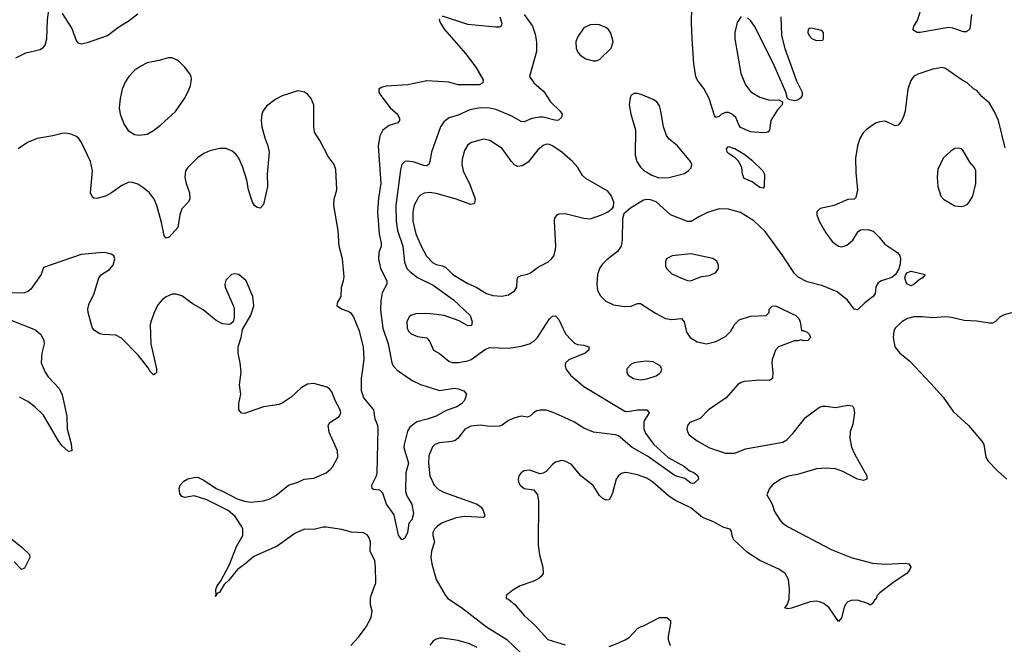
# Model space of a CAD drawing. Header units: inches. Extents: x 1449094 to 1618372, y 389908 to 534307.
# Tile 424 of 494: x 1565459 to 1571725, y 500319 to 504292. Entities that reach past the tile are written whole.
import ezdxf

# ---------------------------------------------------------------- set-up
doc = ezdxf.new("R2010")
doc.units = ezdxf.units.IN
doc.header["$MEASUREMENT"] = 0
doc.layers.add('B5560', color=7, linetype='Continuous')
doc.layers.add('B5570', color=7, linetype='Continuous')

msp = doc.modelspace()

# ---------------------------------------------------------------- linework, layer by layer
at = {"layer": 'B5560', "color": 5}
for points, elevation in [([(1570000, 503684), (1569993.1, 503690), (1569970, 503701), (1569950, 503702.2), (1569924.4, 503690), (1569910, 503675.6), (1569890, 503669.5), (1569881.7, 503681.7), (1569846, 503790), (1569813.4, 503853.4), (1569769.9, 503909.9), (1569762.5, 503930), (1569749, 504010), (1569737.7, 504170), (1569733.5, 504270), (1569737.2, 504370)], 540), ([(1565434, 504050), (1565498.3, 504081.7), (1565590, 504102.3), (1565610, 504115.8), (1565620.4, 504130), (1565632.5, 504170), (1565636.2, 504290), (1565645.1, 504354.9)], 520), ([(1565730.2, 504330), (1565790, 504235.3), (1565819.2, 504159.2), (1565830, 504145.4), (1565850, 504139), (1565890, 504147.2), (1566018, 504190), (1566090, 504246.9), (1566150, 504282.2), (1566211.8, 504328.2)], 520), ([(1568670, 504323.6), (1568722.4, 504250), (1568740.4, 504200.4), (1568747.7, 504150), (1568748.1, 504090), (1568704, 503930), (1568730.7, 503890), (1568794.7, 503834.7), (1568838, 503770), (1568898.8, 503710), (1568911, 503690), (1568907.3, 503670), (1568888.4, 503651.6), (1568874, 503650), (1568790, 503671.1), (1568770, 503671.8), (1568717.6, 503662.4), (1568670, 503642.2), (1568650, 503643.1), (1568590, 503677), (1568490, 503719.3), (1568450, 503728.5), (1568390, 503730.6), (1568322.7, 503717.3), (1568250, 503684.4), (1568192.1, 503667.9), (1568158.2, 503641.8), (1568138, 503610), (1568079.2, 503450), (1568070.2, 503389.8), (1568062.4, 503370), (1568050, 503362.3), (1568030, 503363.1), (1567970, 503385.6), (1567930, 503392.4), (1567910, 503389.6), (1567892, 503370), (1567883.2, 503336.8), (1567853.1, 503110), (1567855.8, 503010), (1567862.6, 502950), (1567898, 502850), (1567908.2, 502750), (1567923.2, 502710), (1567940.9, 502690), (1567990, 502652), (1568090, 502602.9), (1568220.8, 502510), (1568326, 502410), (1568339.5, 502370), (1568334, 502346), (1568310, 502344.7), (1568255.2, 502375.2), (1568160.9, 502410), (1568056.4, 502423.6), (1567980, 502420), (1567949.1, 502410.9), (1567937.4, 502402.6), (1567922, 502370), (1567924.2, 502330), (1567932.4, 502310), (1567950, 502292.4), (1567990, 502276.5), (1568050, 502267), (1568070, 502243), (1568093.4, 502190), (1568130, 502168.5), (1568190, 502118.9), (1568211.3, 502111.3), (1568251.4, 502111.4), (1568310, 502121.1), (1568331.6, 502130), (1568424, 502196), (1568450, 502206.7), (1568570, 502201.4), (1568650, 502214.3), (1568702.9, 502230), (1568735.8, 502250), (1568754.7, 502270), (1568831.1, 502388.9), (1568850, 502405.5), (1568870, 502407.7), (1568890, 502383.8), (1568933.5, 502293.5), (1568970, 502252.2), (1568990, 502234.4), (1569010, 502225.5), (1569050, 502222), (1569081, 502210), (1569081, 502190), (1569058.8, 502170), (1568953, 502127), (1568933, 502110), (1568930.3, 502090), (1568935.6, 502070), (1568963.6, 502030), (1569050, 501957.6), (1569310, 501802.2), (1569330, 501798.4), (1569390, 501810.8), (1569451, 501810), (1569464.9, 501790), (1569436.3, 501743.7), (1569431.6, 501728.4), (1569431.5, 501690), (1569442.2, 501662.2), (1569492, 501592), (1569586.5, 501506.5), (1569690.4, 501450), (1569721.7, 501421.7), (1569750, 501410.4), (1569774.8, 501390), (1569778, 501370), (1569750, 501342), (1569730, 501344), (1569692.5, 501372.5), (1569629.7, 501390), (1569454.7, 501514.7), (1569356.4, 501570), (1569270, 501644.7), (1569250, 501651), (1569110, 501667.4), (1569050, 501693), (1568990.8, 501730.8), (1568950.4, 501750.3), (1568853.4, 501793.5), (1568810, 501807.2), (1568771.9, 501808.1), (1568750, 501802.6), (1568728.9, 501791.1), (1568710, 501772.6), (1568690, 501763), (1568650, 501769.7), (1568610, 501759.7), (1568570, 501742.6), (1568530, 501713), (1568510, 501705.7), (1568450, 501704.5), (1568390, 501712.7), (1568330, 501705.3), (1568292.8, 501687.2), (1568250.2, 501629.8), (1568230, 501615.4), (1568210, 501608.5), (1568130, 501600.4), (1568102, 501590), (1568085.2, 501574.8), (1568062, 501518), (1568060.2, 501470), (1568069, 501390), (1568097.4, 501330), (1568123.9, 501303.9), (1568163.3, 501283.2), (1568371, 501211), (1568395.3, 501190), (1568408.5, 501170), (1568416.7, 501143.3), (1568416.3, 501130), (1568410, 501125.6), (1568292.2, 501132.2), (1568236.2, 501123.8), (1568148.3, 501091.7), (1568117.8, 501070), (1568099.6, 501050), (1568089.2, 501030), (1568089.2, 501010), (1568099.2, 500970), (1568079.8, 500910), (1568076.6, 500870), (1568081.8, 500830), (1568110.2, 500730.2), (1568168.1, 500630), (1568184.4, 500610), (1568270, 500552.7), (1568430, 500429.4), (1568558.3, 500350), (1568656, 500256)], 540), ([(1568513.8, 504310), (1568528.4, 504270), (1568524, 504250), (1568510, 504243), (1568490, 504243.1), (1568310, 504261.5), (1568150, 504313.6)], 520), ([(1568130, 504298), (1568128.9, 504290), (1568137, 504270), (1568162, 504230), (1568295.7, 504075.7), (1568361.7, 503990), (1568408.2, 503910), (1568407.3, 503890), (1568382.4, 503877.6), (1568250, 503877.2), (1568190, 503894.2), (1568050, 503903.1), (1567930, 503876.4), (1567790.4, 503869.6), (1567758.8, 503861.2), (1567744.7, 503850), (1567744.7, 503830), (1567756.3, 503810), (1567817, 503730), (1567862.4, 503690), (1567876.7, 503663.3), (1567877.1, 503650), (1567864.7, 503635.3), (1567810, 503618.5), (1567770, 503588), (1567750.1, 503549.9), (1567740.1, 503490), (1567757.4, 503250), (1567743.1, 503156.9), (1567736.9, 503070), (1567746.3, 502930), (1567759.5, 502870), (1567758.6, 502850), (1567745.1, 502810), (1567742.9, 502770), (1567754.3, 502710), (1567795.3, 502630), (1567796.4, 502610), (1567765.5, 502554.5), (1567756.3, 502503.7), (1567755.4, 502444.6), (1567769.7, 502329.7), (1567805, 502230), (1567828.3, 502110), (1567836.5, 502090), (1567862.3, 502062.3), (1567957.6, 501997.6), (1568010, 501970.3), (1568130, 501933.7), (1568226.9, 501946.9), (1568250, 501944.4), (1568284.7, 501930), (1568302, 501910), (1568290.8, 501870), (1568270, 501847.3), (1568241, 501830), (1568174.1, 501805.9), (1568110.3, 501770), (1568052.4, 501750), (1567985.7, 501734.3), (1567941.1, 501698.9), (1567926.4, 501673.6), (1567904.8, 501590), (1567904, 501570), (1567932.8, 501470), (1567916.9, 501410), (1567914.6, 501290), (1567922.8, 501262.8), (1567954, 501210), (1567965.5, 501150), (1567953.7, 501110), (1567936.3, 501090), (1567928, 501030), (1567910, 500994), (1567890, 500984), (1567870, 501013.2), (1567841.3, 501141.3), (1567792.8, 501210), (1567770, 501279), (1567750, 501298), (1567710, 501303.7), (1567701.2, 501310), (1567699.5, 501330), (1567729.6, 501390), (1567734, 501410), (1567741.1, 501690), (1567737.7, 501710), (1567720.4, 501750), (1567712.4, 501810), (1567650, 501887.4), (1567634.7, 501930), (1567633.6, 502010), (1567650.4, 502129.6), (1567647.5, 502210), (1567621.7, 502310), (1567584.1, 502404.1), (1567570, 502422.4), (1567550, 502436.1), (1567506, 502450), (1567478.4, 502470), (1567482.4, 502490), (1567505.1, 502530), (1567507.9, 502590), (1567520.7, 502630), (1567523.7, 502656.3), (1567512.7, 502770), (1567493.1, 502850), (1567486.2, 502950), (1567458.4, 503110), (1567461, 503150), (1567477.5, 503210), (1567470, 503339.3), (1567460.2, 503370), (1567421.7, 503421.7), (1567370, 503522.3), (1567335.7, 503575.7), (1567331.2, 503610), (1567330, 503748), (1567314.8, 503790), (1567290, 503818.9), (1567272, 503830), (1567230, 503838.9), (1567130, 503806.8), (1567090, 503786.6), (1567030, 503740.9), (1567008.1, 503711.9), (1566999.4, 503690), (1566995.7, 503650), (1567000.1, 503610), (1567019.1, 503539.1), (1567039.2, 503490), (1567047.1, 503450), (1567034.9, 503310), (1567037, 503230), (1567010, 503115.3), (1566990, 503093.2), (1566970, 503098), (1566953.2, 503110), (1566940.7, 503130), (1566915.1, 503210), (1566904.7, 503270), (1566877.4, 503357.4), (1566854.7, 503410), (1566835.2, 503435.2), (1566810, 503456.9), (1566770, 503471.5), (1566730, 503471.3), (1566670, 503458.3), (1566630, 503441.4), (1566590, 503413.1), (1566528.6, 503351.4), (1566514.6, 503330), (1566509, 503289), (1566517.6, 503250), (1566539.1, 503190), (1566541, 503150), (1566531.3, 503130), (1566490, 503088), (1566479.1, 503050), (1566466, 502970), (1566410, 502909), (1566390, 502902), (1566378, 502918), (1566362, 503002), (1566331, 503110), (1566315.1, 503150), (1566285.1, 503190), (1566250, 503219.7), (1566210, 503244.7), (1566170, 503258), (1566150, 503255.1), (1566110, 503237), (1566044, 503190), (1566006, 503170), (1565950, 503154.5), (1565930, 503157.2), (1565922.9, 503162.9), (1565909.6, 503189.6), (1565922.6, 503330), (1565909.6, 503390), (1565852.4, 503510), (1565835, 503535), (1565816.9, 503550), (1565784.4, 503564.4), (1565750.5, 503570.5), (1565730, 503568.5), (1565670, 503552.6), (1565570, 503535.8), (1565509.7, 503510.3), (1565449.2, 503470)], 520), ([(1570000, 503421.5), (1569970, 503439.6), (1569960.5, 503450), (1569957.6, 503470), (1569970, 503485.5), (1570000, 503475.1)], 540), ([(1570000, 503078.3), (1569970, 503086.9), (1569910, 503087.5), (1569835.5, 503064.5), (1569781.5, 503038.5), (1569732.2, 503007.8), (1569710, 503007.2), (1569600.9, 503050), (1569510, 503132), (1569474, 503146), (1569450, 503147), (1569430, 503143.7), (1569346.4, 503093.6), (1569303.4, 503056.6), (1569296.1, 503023.9), (1569293.1, 502890), (1569286.7, 502850), (1569263, 502817), (1569195.5, 502764.5), (1569165.1, 502734.9), (1569149.1, 502710), (1569136.5, 502670), (1569131.3, 502610), (1569136.1, 502570), (1569154.4, 502534.4), (1569190, 502501.1), (1569238.4, 502478.4), (1569310, 502466.7), (1569349.8, 502470.2), (1569390, 502487.4), (1569410, 502487.4), (1569504.5, 502424.5), (1569570, 502390.2), (1569610, 502384.7), (1569671.8, 502391.8), (1569688.7, 502368.7), (1569703.2, 502303.2), (1569727, 502270), (1569770, 502241.7), (1569830, 502230.3), (1569890, 502244.2), (1569950, 502275.8), (1569985.1, 502310), (1570000, 502336.8)], 560), ([(1567567.3, 500310), (1567616.2, 500363.8), (1567663.7, 500430), (1567695.1, 500490), (1567701.2, 500530), (1567692.3, 500570), (1567692, 500610), (1567695.1, 500630), (1567725.4, 500710), (1567723.9, 500810), (1567718.3, 500850), (1567689.7, 500910), (1567691.5, 500970), (1567680.8, 501000.8), (1567670, 501014.5), (1567647.9, 501027.9), (1567570, 501031.1), (1567510, 501048.3), (1567410, 501064), (1567390, 501064), (1567330, 501048.2), (1567274, 501050), (1567250, 501043.1), (1567210, 501023.1), (1567096.6, 500943.4), (1566950, 500877.6), (1566892.6, 500827.4), (1566844.7, 500795.3), (1566790, 500726), (1566760.5, 500699.5), (1566730, 500649), (1566716.9, 500643.1), (1566710, 500626), (1566702, 500622), (1566709, 500631), (1566707.6, 500667.6), (1566715.1, 500690), (1566738.2, 500721.8), (1566793.4, 500826.6), (1566839.2, 500940.8), (1566878.9, 501010), (1566879.7, 501050), (1566871.2, 501070), (1566830, 501131.6), (1566786.6, 501170), (1566650, 501238.5), (1566570, 501262), (1566510, 501252.7), (1566490, 501259), (1566478.6, 501278.6), (1566474.5, 501310), (1566480.7, 501330), (1566503.3, 501356.7), (1566529.6, 501370.3), (1566570, 501380.5), (1566590, 501380.7), (1566630, 501362), (1566709.1, 501309.1), (1566750, 501293.1), (1566843.2, 501243.2), (1566890, 501229.1), (1566930, 501223.2), (1567010, 501232.2), (1567050, 501244.2), (1567090, 501265.8), (1567170, 501330.3), (1567230, 501348.9), (1567270, 501368.9), (1567330, 501375.6), (1567409.5, 501410), (1567435.6, 501430), (1567451.6, 501450), (1567484.5, 501510), (1567480.7, 501550), (1567427.9, 501668), (1567423, 501710), (1567432, 501730), (1567492.8, 501767.2), (1567503.6, 501790), (1567498.9, 501810), (1567466.6, 501870), (1567445.1, 501925.1), (1567430, 501943.7), (1567414, 501954), (1567330, 501977.6), (1567290, 501974), (1567250, 501949.6), (1567187.7, 501890), (1567130, 501851.6), (1567110, 501843.6), (1567010, 501829.6), (1566890, 501787.3), (1566869.6, 501789.6), (1566852.7, 501810), (1566854, 501850), (1566866, 501910), (1566857.6, 501970), (1566867.8, 502050), (1566862.4, 502110), (1566849.6, 502170.4), (1566849.6, 502210.4), (1566869, 502270), (1566878, 502322), (1566930, 502411.3), (1566949.4, 502470.6), (1566942, 502530), (1566900.9, 502630), (1566854, 502670), (1566830, 502676), (1566806, 502670), (1566770, 502635.3), (1566763.8, 502610), (1566766.4, 502590), (1566820.7, 502470), (1566824, 502450), (1566823.5, 502396.5), (1566818, 502370), (1566802.8, 502357.2), (1566790, 502353.2), (1566750, 502357), (1566710, 502377.6), (1566626.6, 502446.6), (1566562.2, 502482.2), (1566490, 502535.7), (1566454.9, 502545.1), (1566430, 502545.3), (1566390.2, 502529.8), (1566364.9, 502510), (1566341, 502479), (1566319.9, 502440.1), (1566293.4, 502370), (1566290.3, 502350), (1566294, 502230), (1566330.3, 502070), (1566330, 502048), (1566322, 502038), (1566310, 502033.2), (1566290, 502053.2), (1566276.6, 502076.6), (1566215.3, 502155.3), (1566106.9, 502266.9), (1566070, 502286), (1565991.1, 502288.9), (1565970, 502293.8), (1565935.5, 502315.5), (1565923.1, 502330), (1565915.3, 502350), (1565895.6, 502430), (1565893.6, 502450), (1565899.1, 502480.9), (1565932.3, 502550), (1565963.7, 502650), (1565979.3, 502670), (1566030, 502701.6), (1566053.3, 502730), (1566063.7, 502770), (1566057.2, 502790), (1566041.2, 502801.2), (1566010, 502809.6), (1565989.7, 502809.7), (1565850, 502797.4), (1565610, 502714.5), (1565594.9, 502670), (1565530, 502578), (1565510, 502562), (1565490, 502554), (1565350, 502552)], 540), ([(1565410, 502377.3), (1565559.9, 502319.9), (1565594, 502290), (1565612.4, 502252.4), (1565614.9, 502230), (1565600.5, 502170), (1565596.3, 502110), (1565620.7, 502050), (1565640.9, 502020.9), (1565710, 501946), (1565730, 501904.7), (1565759.6, 501770), (1565760.3, 501690), (1565786.8, 501593.2), (1565790.7, 501550), (1565770, 501544), (1565730, 501581.2), (1565708.3, 501608.3), (1565610, 501776), (1565554.5, 501830), (1565510, 501863), (1565458, 501890)], 540), ([(1570000, 501937.4), (1569954.3, 501885.7), (1569842, 501810), (1569790, 501754.5), (1569724, 501730), (1569708.4, 501710), (1569704.4, 501690), (1569708.4, 501670), (1569720.5, 501650), (1569770, 501612.2), (1569850, 501569), (1569950, 501533.7), (1570000, 501535.1)], 560), ([(1570000, 500990.8), (1569992.8, 501010), (1569990, 501037.2), (1569980.9, 501050), (1569940.6, 501060.6), (1569870, 501098.9), (1569804.3, 501124.3), (1569730, 501186.6), (1569632.8, 501232.8), (1569590, 501260.3), (1569488.6, 501350), (1569450, 501374.6), (1569390, 501397.1), (1569330.3, 501409.7), (1569310, 501411), (1569290, 501404), (1569270, 501389.6), (1569255.6, 501370), (1569230, 501274), (1569210, 501237.2), (1569190, 501234.5), (1569170, 501245.6), (1569150, 501265.6), (1569107.7, 501327.7), (1569031.1, 501391.1), (1568970, 501462), (1568930, 501484.5), (1568910, 501487), (1568870, 501478), (1568850, 501462.7), (1568810, 501418), (1568790, 501406.6), (1568770, 501402), (1568705.8, 501425.8), (1568670, 501421.6), (1568650, 501409.4), (1568636.4, 501390), (1568632.4, 501370), (1568634.4, 501350), (1568643.8, 501330), (1568670, 501310.4), (1568730, 501302), (1568754, 501270), (1568760.3, 501230), (1568758, 500950), (1568767.3, 500887.3), (1568788.8, 500810), (1568790.4, 500770), (1568778, 500750), (1568763.1, 500736.9), (1568730, 500719.6), (1568644.7, 500690), (1568598, 500662), (1568554, 500630), (1568554, 500610), (1568570, 500604.7), (1568610, 500570.8), (1568670, 500502.6), (1568738.9, 500439), (1568820.5, 500350), (1568930, 500314.3)], 560), ([(1565310, 501065.7), (1565474.4, 500934.4), (1565521, 500890), (1565524, 500870), (1565490, 500802), (1565470, 500794), (1565424.1, 500844.1)], 540), ([(1569210, 500304.6), (1569250, 500318.7), (1569313.3, 500346.7), (1569337.8, 500362.2), (1569390, 500419.3), (1569409.2, 500430), (1569430, 500436.4), (1569530, 500488.2), (1569578, 500490), (1569600.7, 500470), (1569601.6, 500450), (1569586.3, 500370), (1569586.7, 500350), (1569599.7, 500310)], 560), ([(1568370, 500298.3), (1568320.6, 500320.6), (1568250, 500342.8), (1568150, 500357.6), (1568130, 500358), (1568104.6, 500350), (1568090, 500339.3), (1568070, 500312.3)], 540)]:
    msp.add_lwpolyline(points, dxfattribs=dict(at, elevation=elevation))
for points, elevation in [([(1569130, 504262), (1569090, 504259.5), (1569050, 504239.3), (1569010, 504181.2), (1568997.6, 504150), (1569001.1, 504110), (1569010, 504087.3), (1569025.4, 504065.4), (1569062.3, 504042.3), (1569110, 504030.4), (1569130, 504030.4), (1569150, 504039.3), (1569223.7, 504110), (1569235.1, 504150), (1569232.3, 504170), (1569219.3, 504210), (1569205.2, 504230), (1569190, 504240.9), (1569150, 504258.4)], 560), ([(1566404.7, 504050), (1566347.4, 504032.6), (1566270, 504017.6), (1566230, 503996.4), (1566191.8, 503970), (1566153.4, 503930), (1566130, 503894.5), (1566110.2, 503849.8), (1566097.6, 503790), (1566092.8, 503730), (1566098.9, 503690), (1566124.2, 503624.2), (1566150, 503587.7), (1566190, 503560.7), (1566216.3, 503556.3), (1566270, 503564.4), (1566310, 503586), (1566358, 503622), (1566450, 503708.4), (1566507.2, 503790), (1566529.7, 503830), (1566545.4, 503870), (1566552.7, 503912.7), (1566551.3, 503930), (1566540.5, 503950), (1566509.7, 503990), (1566470, 504029.7), (1566430, 504048.3)], 520), ([(1569370, 503823), (1569350.5, 503810), (1569343.6, 503796.4), (1569336.9, 503750), (1569348.8, 503690), (1569379.1, 503590), (1569375.6, 503430), (1569386.7, 503390), (1569410, 503354.4), (1569430, 503334.4), (1569482, 503302), (1569526.4, 503286.4), (1569590, 503287.6), (1569690, 503314), (1569714, 503330), (1569731.8, 503350), (1569736.2, 503370), (1569727.3, 503390), (1569644.7, 503490), (1569592.4, 503532.4), (1569575.7, 503555.7), (1569555.6, 503610), (1569539.7, 503710), (1569530, 503744), (1569514.5, 503770), (1569490, 503784.5), (1569414.8, 503814.8), (1569390, 503822.6)], 560), ([(1568410, 503532.3), (1568334.8, 503510), (1568310, 503495.1), (1568290, 503459.3), (1568275.1, 503404.9), (1568273.2, 503370), (1568281.1, 503330), (1568323.2, 503243.2), (1568351.3, 503170), (1568357.8, 503150), (1568354.4, 503125.6), (1568350, 503120.7), (1568330, 503116.4), (1568230, 503152.7), (1568110, 503186.2), (1568070, 503191.7), (1568032.9, 503187.1), (1568010, 503174.8), (1567997.9, 503162.1), (1567970, 503111.5), (1567960.4, 503070), (1567960.6, 503010), (1567980.9, 502930), (1568013.2, 502850), (1568048.4, 502788.4), (1568086.7, 502746.7), (1568110, 502733.6), (1568150, 502725.3), (1568170, 502715.9), (1568216.1, 502670), (1568310, 502613.2), (1568363.7, 502590), (1568430, 502549.1), (1568470, 502537.7), (1568528, 502532), (1568570, 502542.4), (1568610.9, 502569.1), (1568623.6, 502590), (1568625.1, 502634.9), (1568630, 502653.4), (1568650, 502663.8), (1568690, 502672), (1568710, 502681.7), (1568760.8, 502719.2), (1568819.7, 502750), (1568843.1, 502770), (1568858, 502790), (1568869.7, 502829.7), (1568870.9, 502850), (1568861.6, 503010), (1568864.5, 503030), (1568879, 503050), (1568890, 503056.3), (1568930, 503059.3), (1569050, 503028.7), (1569090, 503025.3), (1569168.4, 503051.6), (1569201.2, 503070), (1569229, 503090), (1569238, 503102), (1569240.9, 503130), (1569226, 503170), (1569201.3, 503201.3), (1569061.1, 503281.1), (1569041.4, 503301.4), (1569011, 503351), (1568978, 503390), (1568908.3, 503450), (1568850, 503489.8), (1568830, 503498.7), (1568810, 503500.4), (1568790, 503492.4), (1568756.9, 503463.1), (1568695.6, 503384.4), (1568657.7, 503362.3), (1568630, 503358.7), (1568608.6, 503368.6), (1568588.6, 503388.6), (1568530, 503473), (1568450, 503524)], 560), ([(1569730, 502801.6), (1569612, 502790), (1569576.3, 502770), (1569568.2, 502750), (1569570, 502724.7), (1569575.5, 502710), (1569610, 502675.5), (1569670, 502646.7), (1569710, 502633.4), (1569730, 502630.7), (1569770, 502647.7), (1569801.2, 502658.8), (1569850, 502665.5), (1569890, 502684), (1569906, 502710), (1569906, 502730), (1569895.6, 502755.6), (1569870, 502772.3)], 580), ([(1569450, 502118.9), (1569410, 502115.8), (1569370.4, 502109.6), (1569350, 502099.5), (1569322, 502070), (1569322, 502050), (1569330.8, 502030), (1569366, 502010), (1569410, 502000.4), (1569450, 502006.4), (1569510, 502026.4), (1569530, 502040.7), (1569539.3, 502050), (1569546, 502070), (1569536, 502090), (1569490, 502114.3)], 560)]:
    msp.add_lwpolyline(points, close=True, dxfattribs=dict(at, elevation=elevation))
at = {"layer": 'B5570', "color": 5}
for points, elevation in [([(1570050, 504311.6), (1570026.1, 504273.9), (1570011.3, 504210), (1570010.2, 504170), (1570049.2, 503950), (1570077.8, 503877.8), (1570113.1, 503833.1), (1570170, 503798.7), (1570230, 503779.3), (1570290, 503781), (1570314, 503770), (1570311.3, 503750), (1570281.6, 503718.4), (1570238.8, 503650), (1570230, 503588), (1570222, 503578), (1570210, 503573.2), (1570188.1, 503571.9), (1570110, 503579.1), (1570046.8, 503606.8), (1570037.8, 503617.8), (1570016.2, 503670), (1570000, 503684)], 540), ([(1570302.8, 504310), (1570306.7, 504190), (1570328, 504108), (1570401.8, 503901.8), (1570438.4, 503830), (1570439.3, 503810), (1570428.3, 503791.7), (1570410, 503779.3), (1570390, 503776), (1570361.2, 503781.2), (1570346, 503790), (1570335.1, 503830), (1570255.3, 504010), (1570135, 504250), (1570110, 504285.7), (1570090, 504304)], 540), ([(1571516, 504324), (1571506, 504234), (1571485.2, 504214.8), (1571464.9, 504215.1), (1571398.2, 504238.2), (1571370, 504241.8), (1571190, 504211), (1571169.8, 504209.8), (1571150, 504222.9), (1571146, 504230), (1571149.8, 504250), (1571173.3, 504286.7), (1571192.2, 504347.8)], 540), ([(1571730, 503476), (1571688.8, 503650), (1571661.4, 503710), (1571630, 503761.1), (1571582.2, 503802.2), (1571550, 503840.9), (1571530, 503852.3), (1571489.3, 503890), (1571450, 503911.2), (1571350, 503980.5), (1571330, 503986.6), (1571270, 503976.9), (1571175.1, 503944.9), (1571150, 503931.8), (1571130, 503905.2), (1571110.3, 503850), (1571093.4, 503710), (1571084.6, 503675.4), (1571070, 503645.2), (1571050, 503621.2), (1571030, 503617.2), (1570970, 503646.6), (1570930, 503642.9), (1570906.4, 503633.6), (1570845.5, 503590), (1570827.3, 503572.7), (1570805, 503535), (1570790.2, 503490), (1570778.5, 503410), (1570779.6, 503319.6), (1570790.4, 503210), (1570779.3, 503160.7), (1570770, 503149.3), (1570730, 503147.6), (1570643, 503110), (1570553, 503090), (1570531.4, 503070), (1570532, 503050), (1570545.9, 503010), (1570590, 502936.9), (1570630, 502880.8), (1570670, 502851.4), (1570692.2, 502847.7), (1570723.1, 502856.9), (1570760.9, 502890), (1570794.8, 502945.2), (1570810, 502954.8), (1570858, 502958), (1570890, 502946), (1570926.8, 502910), (1570963.9, 502863.9), (1571048.3, 502808.3), (1571059.3, 502790), (1571064.9, 502770), (1571061.4, 502738.6), (1571053.1, 502706.9), (1571032.7, 502670), (1571010, 502651.8), (1570944.7, 502630), (1570922.4, 502617.6), (1570908.1, 502591.9), (1570904, 502550), (1570890.7, 502530), (1570837.3, 502490), (1570790, 502445.2), (1570770, 502449.3), (1570727.2, 502507.2), (1570660.9, 502560.9), (1570570, 502597.7), (1570470, 502624.2), (1570413.4, 502653.4), (1570390, 502677), (1570316.3, 502790), (1570203.7, 502943.7), (1570131.2, 503011.2), (1570045.4, 503065.4), (1570000, 503078.3)], 560), ([(1570000, 503475.1), (1570011.3, 503471.3), (1570073.7, 503433.7), (1570118.5, 503398.5), (1570188, 503330), (1570199.1, 503310), (1570197.3, 503230), (1570190, 503219), (1570170, 503225.1), (1570119.5, 503259.5), (1570070, 503281.2), (1570059.5, 503310), (1570054, 503350), (1570035.6, 503390), (1570013.4, 503413.4), (1570000, 503421.5)], 540), ([(1570000, 502336.8), (1570010, 502354.8), (1570038.3, 502381.7), (1570110, 502406.4), (1570209.3, 502410.7), (1570228.7, 502430), (1570229.2, 502450), (1570248.7, 502470), (1570270, 502470.7), (1570398.8, 502410), (1570417.3, 502390), (1570426.8, 502370), (1570434, 502314), (1570446, 502314), (1570470, 502304.7), (1570484.7, 502290), (1570492, 502270), (1570474, 502250), (1570450, 502249.2), (1570430, 502255.3), (1570410.6, 502249.4), (1570390, 502249.4), (1570287.3, 502210), (1570268.2, 502190), (1570248.4, 502130), (1570246.6, 502106.6), (1570252.8, 502047.2), (1570250, 502009), (1570230, 501997.2), (1570170, 501999.5), (1570070, 501989.7), (1570050, 501984.2), (1570030, 501971.3), (1570000, 501937.4)], 560), ([(1571770, 502427.6), (1571724.9, 502415.1), (1571698.5, 502401.5), (1571670, 502372), (1571650, 502361.6), (1571630, 502360.5), (1571550, 502374.3), (1571470, 502378.3), (1571390, 502397.7), (1571350, 502401.1), (1571270, 502394.2), (1571201.5, 502401.5), (1571150, 502401), (1571108.9, 502391.1), (1571072, 502370), (1571030.3, 502330), (1571021.1, 502310), (1571018.7, 502270), (1571028.5, 502210), (1571060.4, 502170), (1571121.5, 502121.5), (1571258.5, 501978.5), (1571335.3, 501890), (1571400.4, 501800.4), (1571497.6, 501710), (1571583, 501610), (1571594.4, 501590), (1571608.6, 501508.6), (1571623.4, 501483.4), (1571681.7, 501421.7), (1571740.5, 501370)], 580), ([(1570000, 501535.1), (1570010, 501535.3), (1570078.6, 501561.4), (1570316.1, 501603.9), (1570340.2, 501619.8), (1570380, 501660), (1570459.7, 501760.3), (1570550, 501826), (1570570, 501832.7), (1570590, 501832.7), (1570650, 501824.2), (1570730, 501840.3), (1570756.2, 501836.2), (1570766.4, 501826.4), (1570771.9, 501791.9), (1570760.5, 501719.5), (1570743.7, 501670), (1570743.1, 501630), (1570753.4, 501573.4), (1570772.4, 501530), (1570850.8, 501390), (1570850.7, 501369.3), (1570830, 501360.9), (1570790, 501368), (1570698.6, 501418.6), (1570650, 501433.8), (1570590, 501439.3), (1570530, 501434.8), (1570410, 501398.4), (1570350, 501388.7), (1570302.4, 501370), (1570250, 501332.6), (1570230, 501309.6), (1570214, 501270), (1570248, 501210), (1570263.7, 501163.7), (1570296.4, 501110), (1570313.7, 501090), (1570350, 501065.2), (1570622.4, 500922.4), (1570750, 500870.2), (1570886, 500834), (1570970, 500828.5), (1571094.6, 500834.6), (1571118, 500830), (1571130.7, 500810), (1571122, 500790), (1571104.9, 500770), (1571023.6, 500716.4), (1570933.4, 500646.6), (1570913.7, 500626.3), (1570910, 500608), (1570899.6, 500600.4), (1570883.6, 500576.4), (1570871.6, 500568.4), (1570857.2, 500577.2), (1570790, 500599.5), (1570750, 500597), (1570730, 500589.3), (1570713.4, 500570), (1570706.6, 500553.4), (1570690, 500488), (1570670, 500464), (1570611, 500551), (1570577.7, 500577.7), (1570549.7, 500589.7), (1570530, 500593), (1570490, 500589.7), (1570370, 500547.6), (1570350, 500543.7), (1570329.3, 500549.3), (1570345.4, 500574.6), (1570355.2, 500604.8), (1570358.5, 500670), (1570351.1, 500730), (1570329.7, 500770), (1570290, 500797.6), (1570170, 500851.7), (1570090, 500903.5), (1570003, 500983), (1570000, 500990.8)], 560)]:
    msp.add_lwpolyline(points, dxfattribs=dict(at, elevation=elevation))
for points, elevation in [([(1570490, 504237.2), (1570478, 504230), (1570474, 504210), (1570483, 504190), (1570502.8, 504170), (1570530, 504158.8), (1570570, 504162), (1570575.3, 504170), (1570575.3, 504210), (1570563.1, 504223.1), (1570503.5, 504236.5)], 560), ([(1571433.6, 503473.6), (1571410, 503471.8), (1571384.8, 503455.2), (1571336.3, 503410), (1571301.4, 503338.6), (1571296.9, 503290), (1571303.1, 503230), (1571322.3, 503170), (1571337.6, 503150), (1571410, 503108), (1571450, 503103.2), (1571470, 503107.7), (1571490, 503117.6), (1571502.4, 503130), (1571524.7, 503170), (1571543.5, 503250), (1571544.2, 503330), (1571534.3, 503354.3), (1571505.3, 503385.3), (1571460.7, 503460.7), (1571450, 503469.3)], 580), ([(1571130, 502599.3), (1571110, 502609.3), (1571100.8, 502620.8), (1571091.6, 502650), (1571097.6, 502670), (1571110, 502683.8), (1571132.5, 502692.5), (1571222, 502670), (1571204.7, 502650), (1571182.8, 502637.2), (1571150, 502606.6)], 560)]:
    msp.add_lwpolyline(points, close=True, dxfattribs=dict(at, elevation=elevation))

doc.saveas('drawing.dxf')
